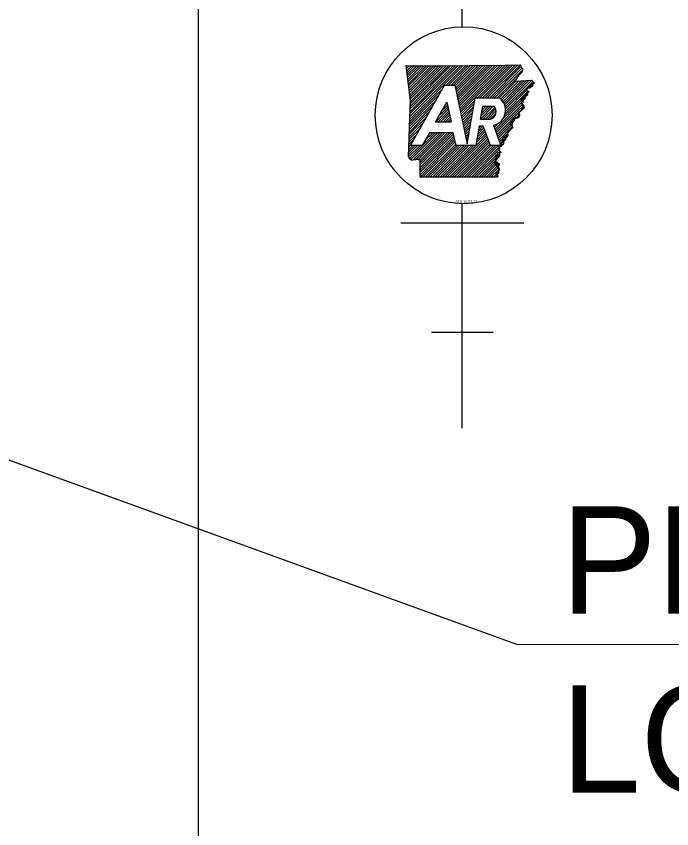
# Model space of a CAD drawing. Extents: x 1366406 to 1373462, y 376856 to 381998.
# Drawn here: x 1368599.2 to 1368782.4, y 380620.7 to 380847.8 of the extents above; entities that cross this region are included whole.
import ezdxf

# ---------------------------------------------------------------- set-up
doc = ezdxf.new("R2010")
doc.units = 0
for name, color, linetype in [('Default', 7, 'Continuous'), ('R_Draft', 7, 'Continuous'), ('R_No Plot', 7, 'Continuous')]:
    doc.layers.add(name, color=color, linetype=linetype)

msp = doc.modelspace()

# ---------------------------------------------------------------- linework, layer by layer
at = {"layer": 'Default'}
msp.add_line((1368739.08, 380672.21), (1368262.36, 380845.04), dxfattribs=at)
at = {"layer": 'R_Draft'}
for p, q in [((1368723.85, 380844.85), (1368723.85, 380999.41)), ((1368708.19, 380833.78), (1368708.4, 380834)), ((1368708.27, 380833.17), (1368709.09, 380833.99)), ((1368708.34, 380832.57), (1368709.77, 380833.99)), ((1368708.42, 380831.96), (1368710.45, 380833.99)), ((1368708.49, 380831.35), (1368711.13, 380833.99)), ((1368708.57, 380830.74), (1368711.82, 380833.99)), ((1368708.64, 380830.14), (1368712.5, 380833.99)), ((1368708.72, 380829.53), (1368713.18, 380833.99)), ((1368708.8, 380828.92), (1368713.87, 380833.99)), ((1368708.87, 380828.32), (1368714.55, 380833.99)), ((1368708.95, 380827.71), (1368715.23, 380833.99)), ((1368709.02, 380827.1), (1368715.91, 380833.99)), ((1368709.1, 380826.49), (1368716.6, 380833.99)), ((1368709.17, 380825.89), (1368717.28, 380833.99)), ((1368709.2, 380819.08), (1368724.12, 380834)), ((1368709.22, 380819.78), (1368723.44, 380834)), ((1368709.24, 380820.49), (1368722.75, 380834)), ((1368709.25, 380825.28), (1368717.96, 380833.99)), ((1368709.27, 380821.2), (1368722.07, 380834)), ((1368709.29, 380821.9), (1368721.39, 380834)), ((1368709.31, 380822.61), (1368720.7, 380834)), ((1368709.33, 380824.67), (1368718.65, 380833.99)), ((1368709.34, 380823.32), (1368720.02, 380833.99)), ((1368709.36, 380824.02), (1368719.33, 380833.99)), ((1368719.34, 380828.54), (1368724.81, 380834.01)), ((1368720.02, 380828.54), (1368725.49, 380834.01)), ((1368720.71, 380828.54), (1368726.18, 380834.01)), ((1368721.39, 380828.54), (1368726.88, 380834.02)), ((1368721.82, 380828.28), (1368727.57, 380834.03)), ((1368721.94, 380827.72), (1368728.26, 380834.04)), ((1368722.06, 380827.15), (1368728.96, 380834.06)), ((1368722.18, 380826.59), (1368729.65, 380834.07)), ((1368722.3, 380826.03), (1368730.35, 380834.08)), ((1368722.42, 380825.47), (1368731.04, 380834.09)), ((1368722.54, 380824.9), (1368731.73, 380834.1)), ((1368722.66, 380824.34), (1368732.43, 380834.11)), ((1368722.78, 380823.78), (1368733.12, 380834.12)), ((1368722.9, 380823.22), (1368733.82, 380834.13)), ((1368723.02, 380822.65), (1368734.51, 380834.14)), ((1368723.14, 380822.09), (1368735.2, 380834.15)), ((1368723.26, 380821.53), (1368735.9, 380834.17)), ((1368723.38, 380820.96), (1368736.6, 380834.18)), ((1368728.13, 380825.03), (1368737.3, 380834.2)), ((1368728.81, 380825.03), (1368738, 380834.21)), ((1368729.49, 380825.03), (1368738.7, 380834.23)), ((1368730.18, 380825.03), (1368739.4, 380834.25)), ((1368730.86, 380825.03), (1368740.1, 380834.26)), ((1368731.54, 380825.03), (1368740.25, 380833.73)), ((1368732.23, 380825.03), (1368740.58, 380833.38)), ((1368732.91, 380825.03), (1368740.67, 380832.78)), ((1368733.59, 380825.03), (1368739.11, 380830.54)), ((1368734.21, 380824.97), (1368738.97, 380829.72)), ((1368734.59, 380824.65), (1368739.69, 380829.76)), ((1368734.92, 380824.31), (1368740.41, 380829.8)), ((1368735.22, 380823.92), (1368741.13, 380829.83)), ((1368735.47, 380823.49), (1368741.85, 380829.87)), ((1368735.68, 380823.01), (1368742.57, 380829.91)), ((1368735.83, 380822.49), (1368743.22, 380829.87)), ((1368735.93, 380821.9), (1368743.54, 380829.51)), ((1368709.17, 380818.37), (1368718.39, 380827.59)), ((1368709.4, 380811.71), (1368718.93, 380828.54)), ((1368718.93, 380828.54), (1368721.76, 380828.54)), ((1368735.93, 380821.22), (1368741.91, 380827.2)), ((1368743.24, 380828.52), (1368743.86, 380829.15)), ((1368709.15, 380817.66), (1368717.5, 380826.01)), ((1368727.51, 380825.03), (1368734.13, 380825.03)), ((1368735.79, 380820.39), (1368741.99, 380826.59)), ((1368741.22, 380825.14), (1368742.07, 380825.99)), ((1368709.1, 380816.25), (1368715.72, 380822.86)), ((1368709.13, 380816.96), (1368716.61, 380824.44)), ((1368716.41, 380818.31), (1368719.53, 380823.82)), ((1368718.15, 380821.39), (1368719.71, 380822.95)), ((1368719.04, 380822.96), (1368719.59, 380823.51)), ((1368723.5, 380820.4), (1368727.38, 380824.28)), ((1368723.62, 380819.84), (1368727.23, 380823.45)), ((1368723.74, 380819.28), (1368727.09, 380822.62)), ((1368728.95, 380819.06), (1368732.54, 380822.65)), ((1368729.09, 380819.88), (1368731.86, 380822.65)), ((1368729.23, 380820.71), (1368731.18, 380822.65)), ((1368729.38, 380821.54), (1368730.49, 380822.65)), ((1368729.52, 380822.36), (1368729.81, 380822.65)), ((1368729.57, 380822.65), (1368732.68, 380822.65)), ((1368732.97, 380816.2), (1368740.54, 380823.78)), ((1368733.15, 380815.71), (1368740.67, 380823.22)), ((1368733.34, 380815.21), (1368740.8, 380822.67)), ((1368735.19, 380819.11), (1368740.41, 380824.33)), ((1368709.08, 380815.54), (1368714.82, 380821.29)), ((1368716.44, 380818.31), (1368719.95, 380821.82)), ((1368717.13, 380818.31), (1368720.07, 380821.26)), ((1368717.26, 380819.81), (1368719.83, 380822.39)), ((1368717.81, 380818.31), (1368720.19, 380820.7)), ((1368723.86, 380818.71), (1368726.95, 380821.8)), ((1368723.98, 380818.15), (1368726.8, 380820.97)), ((1368729.63, 380819.06), (1368732.92, 380822.35)), ((1368730.32, 380819.06), (1368733.15, 380821.9)), ((1368731, 380819.06), (1368733.28, 380821.34)), ((1368731.68, 380819.06), (1368733.22, 380820.6)), ((1368733.52, 380814.71), (1368740.92, 380822.11)), ((1368709.03, 380814.13), (1368713.04, 380818.14)), ((1368709.06, 380814.84), (1368713.93, 380819.71)), ((1368716.41, 380818.31), (1368720.71, 380818.31)), ((1368718.49, 380818.31), (1368720.32, 380820.14)), ((1368719.18, 380818.31), (1368720.44, 380819.57)), ((1368719.86, 380818.31), (1368720.56, 380819.01)), ((1368720.54, 380818.31), (1368720.68, 380818.45)), ((1368724.1, 380817.59), (1368726.66, 380820.14)), ((1368724.23, 380817.03), (1368726.51, 380819.31)), ((1368724.35, 380816.46), (1368726.37, 380818.49)), ((1368728.95, 380819.06), (1368731.78, 380819.06)), ((1368732.78, 380816.7), (1368734.08, 380818)), ((1368733.71, 380814.21), (1368737.8, 380818.31)), ((1368738.59, 380819.09), (1368739.55, 380820.05)), ((1368709.01, 380813.42), (1368712.15, 380816.56)), ((1368724.47, 380815.9), (1368726.23, 380817.66)), ((1368724.59, 380815.34), (1368726.08, 380816.83)), ((1368724.71, 380814.77), (1368725.94, 380816.01)), ((1368728.07, 380814.04), (1368730.11, 380816.08)), ((1368728.22, 380814.87), (1368729.92, 380816.58)), ((1368728.36, 380815.7), (1368729.73, 380817.06)), ((1368728.5, 380816.52), (1368729.04, 380817.06)), ((1368729.74, 380817.06), (1368728.6, 380817.06)), ((1368731.72, 380811.71), (1368729.74, 380817.06)), ((1368732.55, 380817.35), (1368734.63, 380811.71)), ((1368732.6, 380817.2), (1368732.81, 380817.41)), ((1368733.89, 380813.71), (1368737.73, 380817.55)), ((1368734.07, 380813.21), (1368737.65, 380816.79)), ((1368708.96, 380812.01), (1368710.37, 380813.41)), ((1368708.99, 380812.72), (1368711.26, 380814.99)), ((1368709.11, 380808.06), (1368716.29, 380815.24)), ((1368709.52, 380807.78), (1368716.97, 380815.24)), ((1368710.01, 380807.59), (1368717.66, 380815.24)), ((1368710.82, 380807.72), (1368718.34, 380815.24)), ((1368711.51, 380807.73), (1368719.02, 380815.24)), ((1368712.05, 380807.58), (1368719.71, 380815.24)), ((1368712.07, 380806.24), (1368721.07, 380815.24)), ((1368712.07, 380806.92), (1368720.39, 380815.24)), ((1368712.07, 380805.56), (1368721.43, 380814.92)), ((1368712.08, 380804.88), (1368721.55, 380814.35)), ((1368712.08, 380804.2), (1368721.67, 380813.79)), ((1368714.67, 380815.24), (1368712.67, 380811.71)), ((1368713.44, 380813.08), (1368715.61, 380815.24)), ((1368714.34, 380814.65), (1368714.92, 380815.24)), ((1368721.36, 380815.24), (1368714.67, 380815.24)), ((1368718.91, 380802.83), (1368730.66, 380814.58)), ((1368719.59, 380802.83), (1368730.85, 380814.08)), ((1368720.28, 380802.83), (1368731.03, 380813.58)), ((1368724.83, 380814.21), (1368725.79, 380815.18)), ((1368724.95, 380813.65), (1368725.65, 380814.35)), ((1368725.07, 380813.09), (1368725.5, 380813.52)), ((1368727.78, 380812.39), (1368730.48, 380815.08)), ((1368727.93, 380813.21), (1368730.29, 380815.58)), ((1368734.26, 380812.71), (1368736.35, 380814.81)), ((1368734.44, 380812.21), (1368736.06, 380813.83)), ((1368708.86, 380808.49), (1368712.08, 380811.71)), ((1368708.87, 380809.18), (1368711.39, 380811.71)), ((1368708.89, 380809.89), (1368710.71, 380811.71)), ((1368708.92, 380810.6), (1368710.03, 380811.71)), ((1368708.94, 380811.3), (1368709.47, 380811.84)), ((1368712.67, 380811.71), (1368709.4, 380811.71)), ((1368712.08, 380803.51), (1368721.79, 380813.23)), ((1368712.09, 380802.84), (1368721.91, 380812.67)), ((1368712.77, 380802.84), (1368722.03, 380812.1)), ((1368713.45, 380802.84), (1368722.32, 380811.71)), ((1368714.14, 380802.84), (1368723.01, 380811.71)), ((1368714.82, 380802.84), (1368723.69, 380811.71)), ((1368715.5, 380802.84), (1368724.37, 380811.71)), ((1368716.18, 380802.84), (1368725.06, 380811.71)), ((1368716.86, 380802.83), (1368725.74, 380811.71)), ((1368717.55, 380802.83), (1368726.42, 380811.71)), ((1368718.23, 380802.83), (1368727.11, 380811.71)), ((1368720.96, 380802.83), (1368731.21, 380813.08)), ((1368721.64, 380802.83), (1368731.4, 380812.59)), ((1368727.67, 380811.71), (1368722.12, 380811.71)), ((1368722.32, 380802.83), (1368731.58, 380812.09)), ((1368723, 380802.82), (1368731.89, 380811.71)), ((1368723.69, 380802.82), (1368732.57, 380811.71)), ((1368724.37, 380802.82), (1368733.25, 380811.71)), ((1368725.05, 380802.82), (1368733.94, 380811.71)), ((1368725.19, 380812.52), (1368725.36, 380812.7)), ((1368725.73, 380802.82), (1368734.17, 380811.25)), ((1368734.63, 380811.71), (1368731.72, 380811.71)), ((1368726.41, 380802.82), (1368734.2, 380810.6)), ((1368727.1, 380802.82), (1368734.23, 380809.95)), ((1368727.78, 380802.82), (1368734.26, 380809.3)), ((1368728.46, 380802.82), (1368733.14, 380807.49)), ((1368729.14, 380802.81), (1368733.35, 380807.02)), ((1368729.82, 380802.81), (1368733.56, 380806.55)), ((1368730.51, 380802.81), (1368733.77, 380806.07)), ((1368731.19, 380802.81), (1368733.98, 380805.6)), ((1368731.87, 380802.81), (1368734.16, 380805.1)), ((1368732.55, 380802.81), (1368733.85, 380804.1)), ((1368733.23, 380802.81), (1368733.54, 380803.11)), ((1368723.85, 380732.69), (1368723.85, 380795.41)), ((1368706.64, 380790.08), (1368741.05, 380790.08)), ((1368715.24, 380759.53), (1368732.45, 380759.53))]:
    msp.add_line(p, q, dxfattribs=at)
for points in [[(1368708.16, 380833.99), (1368717.59, 380833.99), (1368725.86, 380834.01), (1368735.62, 380834.16), (1368740.14, 380834.26)], [(1368708.16, 380834), (1368717.59, 380833.99), (1368725.86, 380834.01), (1368735.62, 380834.16), (1368740.14, 380834.26)], [(1368708.85, 380808.5), (1368709.37, 380824.31), (1368708.16, 380834)], [(1368709.21, 380819.34), (1368709.37, 380824.31), (1368708.16, 380833.99)], [(1368743.1, 380829.93), (1368743.92, 380829.08), (1368741.88, 380827.41), (1368742.1, 380825.72), (1368740.36, 380824.57), (1368740.96, 380821.98), (1368739.61, 380820.75), (1368739.49, 380819.42), (1368737.86, 380818.83), (1368737.6, 380816.31), (1368736.43, 380815.06), (1368735.86, 380813.16), (1368734.15, 380811.6), (1368734.28, 380808.83), (1368733.12, 380807.53), (1368734.18, 380805.16), (1368733.44, 380802.81)], [(1368738.74, 380829.71), (1368743.16, 380829.94)], [(1368738.74, 380829.71), (1368743.16, 380829.94)], [(1368721.76, 380828.54), (1368725.27, 380812.16), (1368727.51, 380825.03)], [(1368719.53, 380823.82), (1368720.71, 380818.31)], [(1368728.95, 380819.06), (1368729.57, 380822.65)], [(1368708.85, 380808.49), (1368709.21, 380819.34)], [(1368728.6, 380817.06), (1368727.67, 380811.71)], [(1368722.12, 380811.71), (1368721.36, 380815.24)], [(1368733.44, 380802.8), (1368712.08, 380802.84), (1368712.07, 380807.56)], [(1368733.44, 380802.81), (1368712.08, 380802.84), (1368712.07, 380807.56)], [(1368955.46, 380671.91), (1368955.46, 380671.91), (1368739.08, 380672.21)]]:
    msp.add_lwpolyline(points, dxfattribs=at)
msp.add_ellipse((1368724.25, 380820.13), major_axis=(24.72, 0), ratio=0.999976, dxfattribs=at)
for centre, major_axis, start_param, end_param in [((1368731.67, 380821.53), (-4.28, 0), 1.777838, 4.099264), ((1368731.1, 380821.14), (-2.19, 0), 1.887169, 3.90762)]:
    msp.add_ellipse(centre, major_axis=major_axis, ratio=0.999987, start_param=start_param, end_param=end_param, dxfattribs=at)
for points in [[(1368740.14, 380834.26), (1368740.17, 380834.01), (1368740.25, 380833.88), (1368740.26, 380833.63), (1368740.36, 380833.52), (1368740.53, 380833.42), (1368740.68, 380833.25), (1368740.72, 380833.05), (1368740.67, 380832.85), (1368740.66, 380832.62), (1368740.64, 380832.42), (1368740.6, 380832.24), (1368740.46, 380832.09), (1368740.33, 380831.99), (1368740.2, 380831.87), (1368740.12, 380831.74), (1368739.97, 380831.6), (1368739.81, 380831.45), (1368739.69, 380831.33), (1368739.57, 380831.16), (1368739.51, 380830.98), (1368739.38, 380830.85), (1368739.27, 380830.74), (1368739.13, 380830.58), (1368739.06, 380830.42), (1368738.93, 380830.24), (1368738.9, 380830.07), (1368738.81, 380829.93), (1368738.8, 380829.9)], [(1368740.14, 380834.26), (1368740.17, 380834.01), (1368740.25, 380833.87), (1368740.26, 380833.63), (1368740.36, 380833.52), (1368740.53, 380833.42), (1368740.68, 380833.25), (1368740.72, 380833.05), (1368740.67, 380832.85), (1368740.66, 380832.62), (1368740.64, 380832.42), (1368740.6, 380832.24), (1368740.46, 380832.1), (1368740.33, 380831.99), (1368740.2, 380831.87), (1368740.12, 380831.74), (1368739.96, 380831.6), (1368739.81, 380831.45), (1368739.69, 380831.33), (1368739.57, 380831.16), (1368739.51, 380830.98), (1368739.38, 380830.85), (1368739.27, 380830.74), (1368739.13, 380830.58), (1368739.06, 380830.42), (1368738.93, 380830.24), (1368738.9, 380830.07), (1368738.81, 380829.93), (1368738.8, 380829.9)], [(1368743.1, 380829.93), (1368743.16, 380829.94), (1368743.36, 380829.73), (1368743.45, 380829.55), (1368743.58, 380829.46), (1368743.73, 380829.4), (1368743.84, 380829.27), (1368743.91, 380829.12), (1368743.87, 380828.99), (1368743.7, 380828.98), (1368743.52, 380828.95), (1368743.35, 380828.96), (1368743.21, 380828.84), (1368743.34, 380828.69), (1368743.51, 380828.54), (1368743.56, 380828.38), (1368743.46, 380828.23), (1368743.27, 380828.15), (1368743.09, 380828.08), (1368742.93, 380827.94), (1368742.85, 380827.8), (1368742.67, 380827.75), (1368742.49, 380827.69), (1368742.33, 380827.68), (1368742.14, 380827.64), (1368741.96, 380827.55), (1368741.88, 380827.4), (1368741.91, 380827.19), (1368741.9, 380826.96), (1368742.09, 380826.89), (1368742.26, 380826.88), (1368742.43, 380826.79), (1368742.41, 380826.66), (1368742.28, 380826.5), (1368742.14, 380826.37), (1368741.99, 380826.31), (1368741.86, 380826.18), (1368741.91, 380826.06), (1368742.03, 380825.98), (1368742.12, 380825.85), (1368742.1, 380825.73), (1368741.96, 380825.64), (1368741.81, 380825.67), (1368741.7, 380825.82), (1368741.57, 380825.86), (1368741.46, 380825.92), (1368741.33, 380825.84), (1368741.33, 380825.67), (1368741.29, 380825.49), (1368741.33, 380825.36), (1368741.38, 380825.17), (1368741.37, 380825.03), (1368741.33, 380824.83), (1368741.23, 380824.63), (1368741.12, 380824.57), (1368741.06, 380824.79), (1368741.04, 380824.97), (1368740.97, 380825.07), (1368740.88, 380825.08), (1368740.76, 380824.99), (1368740.62, 380824.86), (1368740.46, 380824.71), (1368740.36, 380824.57), (1368740.41, 380824.39), (1368740.53, 380824.34), (1368740.64, 380824.37), (1368740.69, 380824.49), (1368740.78, 380824.5), (1368740.88, 380824.32)], [(1368740.88, 380824.32), (1368740.91, 380824.16), (1368740.81, 380823.98), (1368740.77, 380823.8), (1368740.78, 380823.61), (1368740.6, 380823.52), (1368740.44, 380823.4), (1368740.53, 380823.26), (1368740.71, 380823.13), (1368740.88, 380823.03), (1368740.99, 380822.93), (1368741.02, 380822.7), (1368741.05, 380822.54), (1368741.11, 380822.33), (1368741.13, 380822.19), (1368741.03, 380822.01), (1368740.91, 380821.98), (1368740.77, 380822.02), (1368740.62, 380822.03), (1368740.5, 380821.92), (1368740.41, 380821.75), (1368740.33, 380821.59), (1368740.26, 380821.45), (1368740.19, 380821.3), (1368740.07, 380821.12), (1368739.91, 380821.09), (1368739.73, 380821.04), (1368739.61, 380820.92), (1368739.63, 380820.7), (1368739.74, 380820.56), (1368739.82, 380820.38), (1368739.88, 380820.22), (1368739.85, 380820.02), (1368739.77, 380819.87), (1368739.66, 380819.78), (1368739.61, 380819.6), (1368739.54, 380819.46), (1368739.47, 380819.41), (1368739.33, 380819.42), (1368739.18, 380819.45), (1368739.05, 380819.44), (1368738.93, 380819.38), (1368738.8, 380819.42), (1368738.68, 380819.56), (1368738.57, 380819.66), (1368738.45, 380819.7), (1368738.33, 380819.64), (1368738.31, 380819.45), (1368738.37, 380819.25), (1368738.42, 380818.98), (1368738.37, 380818.82), (1368738.35, 380818.55)], [(1368738.35, 380818.55), (1368738.15, 380818.39), (1368738.05, 380818.23), (1368737.54, 380818.28), (1368737.55, 380818.1), (1368737.37, 380818), (1368737.2, 380817.88), (1368737.3, 380817.74), (1368737.47, 380817.62), (1368737.65, 380817.52), (1368737.76, 380817.42), (1368737.78, 380817.18), (1368737.82, 380817.03), (1368737.87, 380816.81), (1368737.9, 380816.67), (1368737.79, 380816.5), (1368737.67, 380816.46), (1368737.54, 380816.5), (1368737.39, 380816.51), (1368737.27, 380816.4), (1368737.18, 380816.23), (1368737.09, 380816.07), (1368737.03, 380815.93), (1368736.96, 380815.78), (1368736.84, 380815.6), (1368736.68, 380815.58), (1368736.49, 380815.53), (1368736.38, 380815.4), (1368736.4, 380815.19), (1368736.5, 380815.04), (1368736.59, 380814.86), (1368736.64, 380814.7), (1368736.62, 380814.5), (1368736.54, 380814.36), (1368736.43, 380814.27), (1368736.38, 380814.08), (1368736.3, 380813.94), (1368736.24, 380813.9), (1368736.1, 380813.91), (1368735.95, 380813.94), (1368735.82, 380813.93), (1368735.7, 380813.86), (1368735.57, 380813.9), (1368735.44, 380814.04), (1368735.34, 380814.15), (1368735.22, 380814.19), (1368735.1, 380814.13), (1368735.08, 380813.93), (1368735.14, 380813.74), (1368735.19, 380813.46), (1368735.14, 380813.3), (1368735.12, 380813.03)], [(1368735.12, 380813.03), (1368735.1, 380813.02), (1368735, 380812.89), (1368735.06, 380812.69), (1368735.28, 380812.61), (1368735.39, 380812.41), (1368735.39, 380812.23), (1368735.32, 380811.99), (1368735.21, 380811.88), (1368735.01, 380811.83), (1368734.85, 380811.81), (1368734.83, 380811.54), (1368734.76, 380811.4), (1368734.64, 380811.36), (1368734.46, 380811.45), (1368734.36, 380811.5), (1368734.23, 380811.55), (1368734.07, 380811.65), (1368733.94, 380811.63), (1368733.98, 380811.38), (1368733.99, 380811.36), (1368734.13, 380811.17), (1368734.27, 380811.02), (1368734.33, 380810.84)], [(1368735.12, 380813.03), (1368735.1, 380813.02), (1368735, 380812.89), (1368735.06, 380812.69), (1368735.28, 380812.61), (1368735.39, 380812.41), (1368735.39, 380812.23), (1368735.32, 380811.99), (1368735.21, 380811.88), (1368735.01, 380811.83), (1368734.85, 380811.81), (1368734.83, 380811.54), (1368734.76, 380811.4), (1368734.64, 380811.36), (1368734.46, 380811.45), (1368734.36, 380811.5), (1368734.23, 380811.55), (1368734.07, 380811.65), (1368733.94, 380811.63), (1368733.98, 380811.38), (1368733.99, 380811.36), (1368734.13, 380811.17), (1368734.27, 380811.02), (1368734.33, 380810.84)], [(1368734.33, 380810.84), (1368734.28, 380810.7), (1368734.21, 380810.47), (1368734.23, 380810.27), (1368734.32, 380810.11), (1368734.46, 380810.01), (1368734.61, 380809.88), (1368734.6, 380809.67), (1368734.51, 380809.6), (1368734.3, 380809.65), (1368734.15, 380809.72), (1368734.01, 380809.68), (1368733.84, 380809.59), (1368733.7, 380809.57), (1368733.7, 380809.29), (1368733.88, 380809.1), (1368734.04, 380809.1), (1368734.23, 380809.07), (1368734.29, 380808.86), (1368734.18, 380808.69), (1368734.01, 380808.6), (1368733.79, 380808.71), (1368733.63, 380808.82), (1368733.47, 380808.92), (1368733.28, 380808.97), (1368733.16, 380808.95), (1368733.11, 380808.71), (1368733.2, 380808.49), (1368733.35, 380808.33), (1368733.49, 380808.14), (1368733.47, 380807.99), (1368733.37, 380807.95), (1368733.18, 380807.91), (1368733.07, 380807.85), (1368733.04, 380807.8), (1368733.1, 380807.6), (1368733.15, 380807.39), (1368733.15, 380807.22), (1368733.09, 380807.08), (1368732.99, 380806.84), (1368733, 380806.69), (1368733.07, 380806.62), (1368733.16, 380806.64), (1368733.28, 380806.72), (1368733.35, 380806.82), (1368733.42, 380806.93), (1368733.53, 380807.03), (1368733.69, 380806.95), (1368733.72, 380806.76), (1368733.63, 380806.61), (1368733.51, 380806.54), (1368733.36, 380806.48), (1368733.25, 380806.35), (1368733.28, 380806.2), (1368733.37, 380806.12), (1368733.58, 380806.16), (1368733.73, 380806.22), (1368733.81, 380806.3), (1368733.91, 380806.4), (1368733.96, 380806.5), (1368734.04, 380806.61), (1368734.17, 380806.64), (1368734.24, 380806.55), (1368734.21, 380806.35), (1368734.13, 380806.16), (1368734.02, 380806.01), (1368733.9, 380805.9), (1368733.74, 380805.66), (1368733.78, 380805.44), (1368733.84, 380805.25), (1368733.91, 380805.12), (1368734.05, 380805.14), (1368734.21, 380805.16), (1368734.3, 380805.09), (1368734.29, 380804.92), (1368734.18, 380804.76), (1368734.07, 380804.61), (1368734.01, 380804.41), (1368734.03, 380804.26), (1368734.03, 380804.13), (1368733.99, 380803.98), (1368733.9, 380803.9), (1368733.69, 380803.9), (1368733.46, 380803.92), (1368733.34, 380803.86), (1368733.36, 380803.66), (1368733.49, 380803.51), (1368733.59, 380803.44), (1368733.72, 380803.27), (1368733.78, 380803.14), (1368733.76, 380803.02), (1368733.68, 380802.92), (1368733.44, 380802.8)], [(1368734.33, 380810.84), (1368734.28, 380810.7), (1368734.21, 380810.47), (1368734.23, 380810.27), (1368734.32, 380810.11), (1368734.46, 380810.01), (1368734.61, 380809.88), (1368734.6, 380809.67), (1368734.51, 380809.6), (1368734.3, 380809.65), (1368734.15, 380809.72), (1368734.01, 380809.68), (1368733.84, 380809.59), (1368733.7, 380809.57), (1368733.7, 380809.29), (1368733.88, 380809.1), (1368734.04, 380809.1), (1368734.23, 380809.07), (1368734.29, 380808.86), (1368734.18, 380808.69), (1368734.01, 380808.6), (1368733.79, 380808.71), (1368733.63, 380808.82), (1368733.47, 380808.92), (1368733.28, 380808.97), (1368733.16, 380808.95), (1368733.11, 380808.71), (1368733.2, 380808.49), (1368733.35, 380808.33), (1368733.49, 380808.14), (1368733.47, 380807.99), (1368733.37, 380807.95), (1368733.18, 380807.91), (1368733.07, 380807.85), (1368733.04, 380807.8), (1368733.1, 380807.6), (1368733.15, 380807.39), (1368733.15, 380807.22), (1368733.09, 380807.08), (1368732.99, 380806.84), (1368733, 380806.69), (1368733.07, 380806.62), (1368733.16, 380806.64), (1368733.28, 380806.72), (1368733.35, 380806.82), (1368733.42, 380806.93), (1368733.53, 380807.03), (1368733.69, 380806.95), (1368733.72, 380806.76), (1368733.63, 380806.61), (1368733.51, 380806.54), (1368733.36, 380806.48), (1368733.25, 380806.35), (1368733.28, 380806.2), (1368733.37, 380806.12), (1368733.58, 380806.16), (1368733.73, 380806.22), (1368733.81, 380806.3), (1368733.91, 380806.4), (1368733.96, 380806.5), (1368734.04, 380806.61), (1368734.17, 380806.64), (1368734.24, 380806.55), (1368734.21, 380806.35), (1368734.13, 380806.16), (1368734.02, 380806.01), (1368733.9, 380805.9), (1368733.74, 380805.66), (1368733.78, 380805.44), (1368733.84, 380805.25), (1368733.91, 380805.12), (1368734.05, 380805.14), (1368734.21, 380805.16), (1368734.3, 380805.09), (1368734.29, 380804.92), (1368734.18, 380804.76), (1368734.07, 380804.61), (1368734.01, 380804.41), (1368734.03, 380804.26), (1368734.03, 380804.13), (1368733.99, 380803.98), (1368733.9, 380803.9), (1368733.69, 380803.9), (1368733.46, 380803.92), (1368733.34, 380803.86), (1368733.36, 380803.66), (1368733.49, 380803.51), (1368733.59, 380803.44), (1368733.72, 380803.27), (1368733.78, 380803.14), (1368733.76, 380803.02), (1368733.68, 380802.92), (1368733.44, 380802.8)], [(1368712.07, 380807.56), (1368712.09, 380807.55), (1368711.98, 380807.62), (1368711.83, 380807.7), (1368711.66, 380807.71), (1368711.45, 380807.74), (1368711.26, 380807.76), (1368711.08, 380807.88), (1368710.88, 380807.75), (1368710.66, 380807.66), (1368710.53, 380807.76), (1368710.36, 380807.69), (1368710.24, 380807.73), (1368710.04, 380807.59), (1368709.85, 380807.64), (1368709.71, 380807.6), (1368709.53, 380807.6), (1368709.5, 380807.8), (1368709.33, 380807.83), (1368709.18, 380807.91), (1368709.08, 380808.12), (1368709.01, 380808.27), (1368708.85, 380808.5)], [(1368712.07, 380807.56), (1368712.09, 380807.55), (1368711.98, 380807.62), (1368711.83, 380807.7), (1368711.66, 380807.71), (1368711.44, 380807.74), (1368711.26, 380807.75), (1368711.08, 380807.88), (1368710.88, 380807.75), (1368710.66, 380807.66), (1368710.53, 380807.76), (1368710.36, 380807.69), (1368710.24, 380807.73), (1368710.04, 380807.59), (1368709.85, 380807.64), (1368709.71, 380807.6), (1368709.54, 380807.6), (1368709.5, 380807.8), (1368709.33, 380807.83), (1368709.18, 380807.91), (1368709.09, 380808.11), (1368709.01, 380808.28), (1368708.85, 380808.49)]]:
    msp.add_spline(points, degree=3, dxfattribs=at)
at = {"layer": 'R_No Plot'}
msp.add_lwpolyline([(1367869.99, 380474.3), (1367869.99, 381160.75), (1368650.02, 381160.75), (1368650.02, 380474.3), (1367869.99, 380474.3)], dxfattribs=at)

# ---------------------------------------------------------------- texts
at = {"layer": 'R_Draft'}
for s, height, p in [('STS 10-03-17', 0.7148, (1368721.89, 380795.61)), ('PROJECT', 30, (1368751.46, 380680.83)), ('LOCATION', 30, (1368751.46, 380630.83))]:
    msp.add_text(s, height=height, dxfattribs=at).set_placement(p)

doc.saveas('drawing.dxf')
